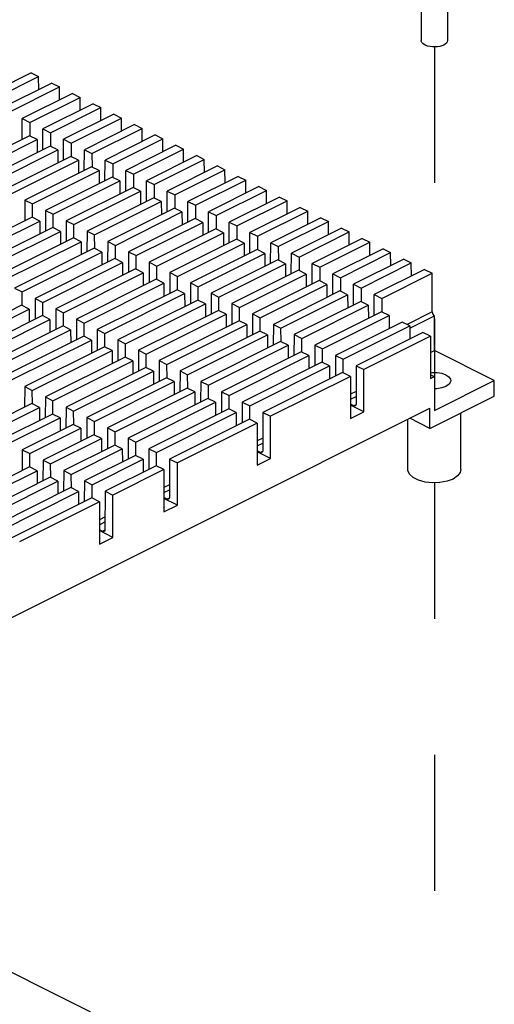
# Paper-space layout '005_EXP_CORICANT_PE_DRAWING_3_1' of a CAD drawing. Header units: millimetres. Extents: x 6 to 413, y 7 to 290.
# Tile 277 of 362: x 248 to 256, y 199 to 215. Entities that reach past the tile are written whole.
import ezdxf

# ---------------------------------------------------------------- set-up
doc = ezdxf.new("R2010")
doc.units = ezdxf.units.MM
doc.header["$LTSCALE"] = 23.1
doc.linetypes.add('DASHED', pattern=[0.2, 0.1, -0.1])
for name, color, linetype in [('000_OFFSET-LINES', 7, 'CONTINUOUS'), ('M2P5X17_BL235', 7, 'CONTINUOUS'), ('PCOM_B702_A__HEATSINK_BL253', 7, 'CONTINUOUS'), ('PCOM_B702_PCB_02_BL265', 7, 'CONTINUOUS')]:
    doc.layers.add(name, color=color, linetype=linetype)

# ---------------------------------------------------------------- blocks, each defined once
blk = doc.blocks.new('M2P5X17_BL235', base_point=(254.762, 216.534))
at = {"layer": 'M2P5X17_BL235', "color": 7, "linetype": 'Continuous'}
for p, q in [((254.421, 218.148), (254.445, 218.161)), ((254.445, 218.161), (254.448, 218.162)), ((254.448, 218.162), (254.501, 218.185)), ((254.635, 217.937), (254.635, 218.191)), ((254.762, 218.032), (254.762, 218.159)), ((254.889, 217.937), (254.889, 218.191)), ((254.267, 217.934), (254.267, 217.869)), ((254.635, 217.981), (254.668, 217.964)), ((254.856, 217.964), (254.889, 217.981)), ((254.932, 217.961), (254.953, 217.972)), ((255.189, 217.932), (255.162, 217.9)), ((255.257, 217.934), (255.257, 217.869)), ((254.274, 217.819), (254.267, 217.869)), ((254.267, 217.869), (254.27, 217.842)), ((254.267, 217.791), (254.267, 217.682)), ((254.294, 217.77), (254.274, 217.819)), ((255.079, 217.843), (255.076, 217.842)), ((255.257, 217.869), (255.251, 217.821)), ((255.257, 217.788), (255.257, 217.682)), ((254.222, 217.682), (254.222, 217.604)), ((255.112, 217.759), (255.109, 217.757)), ((255.11, 217.693), (255.112, 217.694)), ((255.302, 217.682), (255.302, 217.604)), ((254.537, 217.359), (254.537, 214.954)), ((254.987, 217.359), (254.987, 214.954))]:
    blk.add_line(p, q, dxfattribs=at)
for points in [[(254.267, 217.934), (254.273, 217.982), (254.292, 218.03), (254.325, 218.077), (254.374, 218.12), (254.435, 218.158)], [(254.342, 217.922), (254.331, 217.939), (254.323, 217.955), (254.317, 217.972), (254.314, 217.989), (254.313, 218.006), (254.315, 218.023), (254.32, 218.041), (254.327, 218.057), (254.337, 218.074), (254.349, 218.09), (254.364, 218.105), (254.381, 218.12), (254.4, 218.135), (254.421, 218.148)], [(254.435, 218.158), (254.508, 218.188), (254.588, 218.209), (254.672, 218.222), (254.758, 218.226), (254.844, 218.223), (254.928, 218.211), (255.007, 218.19), (255.081, 218.161), (255.145, 218.124), (255.195, 218.08), (255.23, 218.033), (255.25, 217.984), (255.257, 217.934)], [(254.501, 218.185), (254.562, 218.203), (254.627, 218.216), (254.695, 218.224), (254.765, 218.226), (254.835, 218.223), (254.903, 218.215), (254.968, 218.201), (255.028, 218.183)], [(254.571, 218.163), (254.55, 218.152), (254.529, 218.14), (254.507, 218.128)], [(254.507, 218.128), (254.549, 218.121), (254.592, 218.11), (254.635, 218.095)], [(254.635, 218.095), (254.592, 218.067), (254.55, 218.036), (254.507, 218)], [(254.635, 218.191), (254.614, 218.183), (254.592, 218.174), (254.571, 218.163)], [(254.762, 218.159), (254.742, 218.166), (254.719, 218.173), (254.693, 218.18), (254.665, 218.186), (254.635, 218.191)], [(254.889, 218.191), (254.859, 218.186), (254.831, 218.18), (254.805, 218.173), (254.782, 218.166), (254.762, 218.159)], [(255.017, 218.128), (254.985, 218.146), (254.953, 218.163), (254.921, 218.178), (254.889, 218.191)], [(254.889, 218.095), (254.909, 218.103), (254.932, 218.11), (254.958, 218.117), (254.986, 218.123), (255.017, 218.128)], [(255.017, 218), (254.986, 218.026), (254.958, 218.048), (254.932, 218.067), (254.909, 218.082), (254.889, 218.095)], [(255.028, 218.183), (255.081, 218.16), (255.126, 218.133), (255.163, 218.103), (255.189, 218.071), (255.205, 218.036), (255.211, 218.001), (255.205, 217.967), (255.189, 217.932)], [(254.385, 217.773), (254.342, 217.803), (254.308, 217.836), (254.283, 217.871), (254.27, 217.907), (254.267, 217.934)], [(254.507, 218), (254.541, 217.986), (254.574, 217.971)], [(254.574, 217.971), (254.605, 217.954), (254.635, 217.937)], [(254.635, 217.937), (254.669, 217.965), (254.701, 217.991)], [(254.701, 217.991), (254.733, 218.013), (254.762, 218.032)], [(254.762, 218.032), (254.784, 218.018), (254.804, 218.004)], [(254.804, 218.004), (254.823, 217.99), (254.841, 217.976), (254.858, 217.963), (254.874, 217.949), (254.889, 217.937)], [(254.889, 217.937), (254.91, 217.949), (254.932, 217.961)], [(254.953, 217.972), (254.974, 217.983), (254.995, 217.992), (255.017, 218)], [(255.257, 217.934), (255.257, 217.924), (255.248, 217.887), (255.229, 217.852), (255.199, 217.818)], [(254.222, 217.682), (254.225, 217.712), (254.24, 217.752), (254.267, 217.79)], [(254.267, 217.791), (254.27, 217.819), (254.273, 217.826)], [(254.412, 217.616), (254.364, 217.644), (254.324, 217.676), (254.295, 217.709), (254.276, 217.745), (254.267, 217.782), (254.267, 217.791)], [(254.27, 217.842), (254.284, 217.806), (254.308, 217.771), (254.342, 217.738), (254.386, 217.708)], [(255.089, 217.645), (255.016, 217.615), (254.936, 217.594), (254.852, 217.581), (254.766, 217.577), (254.68, 217.58), (254.596, 217.592), (254.517, 217.613), (254.443, 217.641), (254.379, 217.679), (254.329, 217.723), (254.294, 217.77)], [(254.409, 217.863), (254.389, 217.877), (254.371, 217.892), (254.356, 217.907), (254.342, 217.922)], [(255.109, 217.757), (255.052, 217.733), (254.99, 217.714), (254.922, 217.7), (254.85, 217.69), (254.777, 217.687), (254.703, 217.688), (254.631, 217.695), (254.561, 217.708), (254.496, 217.725), (254.437, 217.747), (254.385, 217.773)], [(255.076, 217.842), (255.056, 217.833), (255.036, 217.824), (255.012, 217.816), (254.987, 217.808), (254.959, 217.8), (254.93, 217.794), (254.9, 217.788), (254.868, 217.784), (254.835, 217.781), (254.802, 217.779), (254.768, 217.778), (254.734, 217.778), (254.7, 217.78), (254.667, 217.783), (254.634, 217.787), (254.602, 217.792), (254.57, 217.799), (254.54, 217.807), (254.51, 217.816), (254.482, 217.827), (254.456, 217.838), (254.431, 217.85), (254.409, 217.863)], [(255.257, 217.791), (255.254, 217.763), (255.24, 217.727), (255.216, 217.692), (255.181, 217.66), (255.137, 217.63), (255.085, 217.604), (255.026, 217.582), (254.96, 217.564), (254.891, 217.552), (254.818, 217.545), (254.744, 217.544), (254.671, 217.548), (254.599, 217.557), (254.531, 217.572), (254.468, 217.592), (254.412, 217.616)], [(255.162, 217.9), (255.125, 217.87), (255.079, 217.843)], [(255.251, 217.821), (255.232, 217.773), (255.199, 217.726), (255.15, 217.683), (255.089, 217.645)], [(255.112, 217.694), (255.16, 217.722), (255.199, 217.753), (255.229, 217.787), (255.248, 217.823), (255.257, 217.859), (255.257, 217.869)], [(255.199, 217.818), (255.16, 217.787), (255.112, 217.759)], [(255.251, 217.824), (255.257, 217.8), (255.257, 217.791)], [(255.255, 217.79), (255.272, 217.771), (255.293, 217.732), (255.302, 217.692), (255.302, 217.682)], [(254.38, 217.491), (254.327, 217.522), (254.284, 217.556), (254.252, 217.593), (254.231, 217.632), (254.222, 217.672), (254.222, 217.682)], [(254.222, 217.604), (254.222, 217.594), (254.231, 217.554), (254.252, 217.515), (254.284, 217.478), (254.327, 217.444), (254.38, 217.413)], [(254.267, 217.682), (254.267, 217.673), (254.275, 217.636), (254.294, 217.601), (254.324, 217.567), (254.364, 217.535), (254.412, 217.507)], [(255.302, 217.682), (255.299, 217.652), (255.284, 217.612), (255.257, 217.574), (255.219, 217.538), (255.171, 217.506), (255.114, 217.477), (255.05, 217.453), (254.978, 217.435), (254.902, 217.421), (254.823, 217.414), (254.742, 217.412), (254.662, 217.417), (254.584, 217.427), (254.51, 217.443), (254.442, 217.465), (254.38, 217.491)], [(254.386, 217.708), (254.438, 217.682), (254.497, 217.66), (254.562, 217.643), (254.632, 217.63), (254.704, 217.623), (254.778, 217.622), (254.851, 217.626), (254.923, 217.635), (254.991, 217.65), (255.053, 217.669), (255.11, 217.693)], [(254.412, 217.507), (254.468, 217.483), (254.531, 217.463), (254.599, 217.448), (254.67, 217.439), (254.743, 217.435), (254.817, 217.436), (254.89, 217.443), (254.96, 217.455), (255.025, 217.472), (255.085, 217.494), (255.137, 217.52), (255.181, 217.55), (255.216, 217.583), (255.24, 217.618), (255.254, 217.654), (255.257, 217.682)], [(254.978, 217.357), (255.049, 217.375), (255.114, 217.399), (255.171, 217.428), (255.219, 217.46), (255.257, 217.496), (255.283, 217.534), (255.298, 217.574), (255.302, 217.604)], [(254.38, 217.413), (254.441, 217.387), (254.51, 217.365)], [(254.51, 217.365), (254.584, 217.349), (254.662, 217.339), (254.742, 217.334), (254.823, 217.336), (254.902, 217.343), (254.978, 217.357)], [(254.921, 214.874), (254.889, 214.861), (254.853, 214.851), (254.813, 214.845), (254.772, 214.842), (254.731, 214.843), (254.69, 214.847), (254.652, 214.856), (254.618, 214.867), (254.589, 214.882), (254.565, 214.899), (254.549, 214.918), (254.539, 214.938), (254.537, 214.954)], [(254.987, 214.954), (254.987, 214.949), (254.981, 214.928), (254.968, 214.909), (254.948, 214.89), (254.921, 214.874)]]:
    blk.add_lwpolyline(points, dxfattribs=at)
blk = doc.blocks.new('PCOM_B702_A__HEATSINK_BL253', base_point=(243.689, 209.293))
at = {"layer": 'PCOM_B702_A__HEATSINK_BL253', "color": 7, "linetype": 'Continuous'}
for p, q in [((247.911, 214.403), (247.059, 213.976)), ((247.188, 213.912), (248.04, 214.338)), ((247.911, 214.403), (248.04, 214.338)), ((248.041, 214.116), (248.04, 214.338)), ((248.263, 214.227), (247.41, 213.8)), ((247.539, 213.736), (248.392, 214.162)), ((248.263, 214.227), (248.392, 214.162)), ((248.393, 213.94), (248.392, 214.162)), ((248.615, 214.051), (247.762, 213.625)), ((247.891, 213.56), (248.744, 213.986)), ((248.615, 214.051), (248.744, 213.986)), ((248.745, 213.764), (248.744, 213.986)), ((248.966, 213.875), (248.114, 213.449)), ((248.243, 213.384), (249.095, 213.811)), ((248.966, 213.875), (249.095, 213.811)), ((249.096, 213.589), (249.095, 213.811)), ((247.76, 213.272), (247.762, 213.625)), ((247.762, 213.625), (247.891, 213.56)), ((249.318, 213.699), (248.465, 213.273)), ((248.594, 213.208), (249.447, 213.635)), ((249.318, 213.699), (249.447, 213.635)), ((249.448, 213.413), (249.447, 213.635)), ((247.891, 213.56), (247.892, 213.33)), ((248.112, 213.096), (248.114, 213.449)), ((248.114, 213.449), (248.243, 213.384)), ((249.67, 213.524), (248.817, 213.097)), ((248.946, 213.033), (249.799, 213.459)), ((249.67, 213.524), (249.799, 213.459)), ((249.8, 213.237), (249.799, 213.459)), ((247.884, 213.334), (246.752, 212.768)), ((246.881, 212.703), (248.014, 213.27)), ((248.014, 213.27), (247.884, 213.334)), ((248.014, 213.27), (248.015, 213.048)), ((248.243, 213.384), (248.244, 213.155)), ((248.464, 212.92), (248.465, 213.273)), ((248.465, 213.273), (248.594, 213.208)), ((250.021, 213.348), (249.169, 212.921)), ((249.298, 212.857), (250.15, 213.283)), ((250.021, 213.348), (250.15, 213.283)), ((250.151, 213.061), (250.15, 213.283)), ((248.236, 213.158), (247.103, 212.592)), ((247.233, 212.527), (248.365, 213.094)), ((248.365, 213.094), (248.236, 213.158)), ((248.365, 213.094), (248.366, 212.872)), ((248.594, 213.208), (248.595, 212.979)), ((248.815, 212.745), (248.817, 213.097)), ((248.817, 213.097), (248.946, 213.033)), ((250.373, 213.172), (249.52, 212.745)), ((249.649, 212.681), (250.502, 213.107)), ((250.373, 213.172), (250.502, 213.107)), ((250.503, 212.885), (250.502, 213.107)), ((248.588, 212.983), (247.455, 212.416)), ((247.584, 212.352), (248.717, 212.918)), ((248.717, 212.918), (248.588, 212.983)), ((248.717, 212.918), (248.718, 212.696)), ((248.946, 213.033), (248.947, 212.803)), ((249.167, 212.569), (249.169, 212.921)), ((249.169, 212.921), (249.298, 212.857)), ((250.725, 212.996), (249.872, 212.57)), ((250.001, 212.505), (250.854, 212.931)), ((250.725, 212.996), (250.854, 212.931)), ((250.855, 212.709), (250.854, 212.931)), ((248.939, 212.807), (247.807, 212.24)), ((249.069, 212.742), (248.939, 212.807)), ((249.298, 212.857), (249.299, 212.627)), ((249.519, 212.393), (249.52, 212.745)), ((249.52, 212.745), (249.649, 212.681)), ((251.076, 212.82), (250.224, 212.394)), ((250.353, 212.329), (251.205, 212.756)), ((251.076, 212.82), (251.205, 212.756)), ((251.206, 212.534), (251.205, 212.756)), ((247.936, 212.176), (249.069, 212.742)), ((249.291, 212.631), (248.158, 212.064)), ((249.069, 212.742), (249.07, 212.52)), ((249.42, 212.566), (249.291, 212.631)), ((249.649, 212.681), (249.65, 212.451)), ((251.428, 212.644), (250.575, 212.218)), ((250.704, 212.153), (251.557, 212.58)), ((251.428, 212.644), (251.557, 212.58)), ((251.558, 212.358), (251.557, 212.58)), ((248.288, 212), (249.42, 212.566)), ((249.643, 212.455), (248.51, 211.889)), ((249.42, 212.566), (249.421, 212.344)), ((249.772, 212.391), (249.643, 212.455)), ((249.87, 212.217), (249.872, 212.57)), ((249.872, 212.57), (250.001, 212.505)), ((250.001, 212.505), (250.002, 212.275)), ((251.78, 212.469), (250.927, 212.042)), ((251.78, 212.469), (251.909, 212.404)), ((248.639, 211.824), (249.772, 212.391)), ((249.994, 212.279), (248.862, 211.713)), ((249.772, 212.391), (249.773, 212.168)), ((250.124, 212.215), (249.994, 212.279)), ((250.222, 212.041), (250.224, 212.394)), ((250.224, 212.394), (250.353, 212.329)), ((250.353, 212.329), (250.354, 212.1)), ((251.056, 211.978), (251.909, 212.404)), ((252.131, 212.293), (251.279, 211.866)), ((251.91, 212.182), (251.909, 212.404)), ((252.131, 212.293), (252.26, 212.228)), ((247.807, 212.24), (247.805, 211.888)), ((247.807, 212.24), (247.936, 212.176)), ((247.937, 211.946), (247.936, 212.176)), ((248.991, 211.648), (250.124, 212.215)), ((250.346, 212.103), (249.213, 211.537)), ((250.124, 212.215), (250.125, 211.993)), ((250.475, 212.039), (250.346, 212.103)), ((250.574, 211.866), (250.575, 212.218)), ((250.575, 212.218), (250.704, 212.153)), ((250.704, 212.153), (250.705, 211.924)), ((251.408, 211.802), (252.26, 212.228)), ((252.483, 212.117), (251.63, 211.691)), ((252.261, 212.006), (252.26, 212.228)), ((252.483, 212.117), (252.612, 212.052)), ((247.929, 211.95), (246.574, 211.272)), ((248.058, 211.885), (247.929, 211.95)), ((248.158, 212.064), (248.157, 211.712)), ((248.158, 212.064), (248.288, 212)), ((248.289, 211.77), (248.288, 212)), ((249.343, 211.472), (250.475, 212.039)), ((250.698, 211.928), (249.565, 211.361)), ((250.475, 212.039), (250.476, 211.817)), ((250.827, 211.863), (250.698, 211.928)), ((250.925, 211.69), (250.927, 212.042)), ((250.927, 212.042), (251.056, 211.978)), ((251.056, 211.978), (251.057, 211.748)), ((251.759, 211.626), (252.612, 212.052)), ((252.835, 211.941), (251.982, 211.515)), ((252.613, 211.83), (252.612, 212.052)), ((252.835, 211.941), (252.964, 211.877)), ((246.703, 211.208), (248.058, 211.885)), ((248.281, 211.774), (246.925, 211.096)), ((248.058, 211.885), (248.059, 211.663)), ((248.41, 211.71), (248.281, 211.774)), ((248.51, 211.889), (248.509, 211.536)), ((248.51, 211.889), (248.639, 211.824)), ((248.64, 211.595), (248.639, 211.824)), ((249.694, 211.297), (250.827, 211.863)), ((251.049, 211.752), (249.917, 211.185)), ((250.827, 211.863), (250.828, 211.641)), ((251.179, 211.687), (251.049, 211.752)), ((251.277, 211.514), (251.279, 211.866)), ((251.279, 211.866), (251.408, 211.802)), ((251.408, 211.802), (251.409, 211.572)), ((252.111, 211.45), (252.964, 211.877)), ((253.186, 211.765), (252.334, 211.339)), ((252.965, 211.654), (252.964, 211.877)), ((253.186, 211.765), (253.315, 211.701)), ((247.055, 211.032), (248.41, 211.71)), ((248.633, 211.598), (247.277, 210.921)), ((248.41, 211.71), (248.411, 211.488)), ((248.762, 211.534), (248.633, 211.598)), ((248.862, 211.713), (248.86, 211.36)), ((248.862, 211.713), (248.991, 211.648)), ((248.992, 211.419), (248.991, 211.648)), ((250.046, 211.121), (251.179, 211.687)), ((251.401, 211.576), (250.268, 211.01)), ((251.179, 211.687), (251.18, 211.465)), ((251.53, 211.511), (251.401, 211.576)), ((251.629, 211.338), (251.63, 211.691)), ((251.63, 211.691), (251.759, 211.626)), ((251.759, 211.626), (251.76, 211.396)), ((252.463, 211.274), (253.315, 211.701)), ((253.538, 211.589), (252.685, 211.163)), ((253.316, 211.479), (253.315, 211.701)), ((253.538, 211.589), (253.667, 211.525)), ((247.406, 210.856), (248.762, 211.534)), ((248.984, 211.422), (247.629, 210.745)), ((248.762, 211.534), (248.763, 211.312)), ((249.113, 211.358), (248.984, 211.422)), ((249.213, 211.537), (249.212, 211.185)), ((249.213, 211.537), (249.343, 211.472)), ((249.344, 211.243), (249.343, 211.472)), ((250.398, 210.945), (251.53, 211.511)), ((251.53, 211.511), (251.531, 211.289)), ((251.98, 211.162), (251.982, 211.515)), ((251.982, 211.515), (252.111, 211.45)), ((252.111, 211.45), (252.112, 211.221)), ((252.814, 211.099), (253.667, 211.525)), ((253.89, 211.414), (253.037, 210.987)), ((253.668, 211.303), (253.667, 211.525)), ((253.89, 211.414), (254.019, 211.349)), ((247.758, 210.68), (249.113, 211.358)), ((249.336, 211.247), (247.98, 210.569)), ((249.113, 211.358), (249.114, 211.136)), ((249.465, 211.182), (249.336, 211.247)), ((249.565, 211.361), (249.564, 211.009)), ((249.565, 211.361), (249.694, 211.297)), ((249.695, 211.067), (249.694, 211.297)), ((251.753, 211.4), (250.62, 210.834)), ((250.749, 210.769), (251.882, 211.336)), ((251.882, 211.336), (251.753, 211.4)), ((251.882, 211.336), (251.883, 211.114)), ((252.332, 210.986), (252.334, 211.339)), ((252.334, 211.339), (252.463, 211.274)), ((252.463, 211.274), (252.464, 211.045)), ((253.166, 210.923), (254.019, 211.349)), ((254.241, 211.238), (253.389, 210.811)), ((254.02, 211.127), (254.019, 211.349)), ((254.241, 211.238), (254.37, 211.173)), ((248.11, 210.504), (249.465, 211.182)), ((249.688, 211.071), (248.332, 210.393)), ((249.465, 211.182), (249.466, 210.96)), ((249.817, 211.006), (249.688, 211.071)), ((249.917, 211.185), (249.915, 210.833)), ((249.917, 211.185), (250.046, 211.121)), ((250.047, 210.891), (250.046, 211.121)), ((252.104, 211.224), (250.972, 210.658)), ((251.101, 210.593), (252.234, 211.16)), ((252.234, 211.16), (252.104, 211.224)), ((252.234, 211.16), (252.235, 210.938)), ((252.684, 210.811), (252.685, 211.163)), ((252.685, 211.163), (252.814, 211.099)), ((252.814, 211.099), (252.815, 210.869)), ((253.518, 210.747), (254.37, 211.173)), ((254.371, 210.951), (254.37, 211.173)), ((248.461, 210.328), (249.817, 211.006)), ((249.817, 211.006), (249.818, 210.784)), ((250.268, 211.01), (250.267, 210.657)), ((250.268, 211.01), (250.398, 210.945)), ((250.399, 210.715), (250.398, 210.945)), ((252.456, 211.049), (251.323, 210.482)), ((251.453, 210.418), (252.585, 210.984)), ((252.585, 210.984), (252.456, 211.049)), ((252.585, 210.984), (252.586, 210.762)), ((253.035, 210.635), (253.037, 210.987)), ((253.037, 210.987), (253.166, 210.923)), ((253.166, 210.923), (253.167, 210.693)), ((254.593, 211.062), (253.74, 210.636)), ((253.869, 210.571), (254.722, 210.997)), ((254.593, 211.062), (254.722, 210.997)), ((254.725, 210.341), (254.722, 210.997)), ((247.629, 210.745), (247.758, 210.68)), ((250.039, 210.895), (248.684, 210.217)), ((248.813, 210.153), (250.168, 210.83)), ((250.168, 210.83), (250.039, 210.895)), ((250.168, 210.83), (250.169, 210.608)), ((250.62, 210.834), (250.619, 210.481)), ((250.62, 210.834), (250.749, 210.769)), ((250.75, 210.54), (250.749, 210.769)), ((252.808, 210.873), (251.675, 210.306)), ((251.804, 210.242), (252.937, 210.808)), ((252.937, 210.808), (252.808, 210.873)), ((252.937, 210.808), (252.938, 210.586)), ((253.387, 210.459), (253.389, 210.811)), ((253.389, 210.811), (253.518, 210.747)), ((253.518, 210.747), (253.519, 210.517)), ((247.759, 210.451), (247.758, 210.68)), ((247.98, 210.569), (247.979, 210.216)), ((247.98, 210.569), (248.11, 210.504)), ((250.391, 210.719), (249.035, 210.041)), ((249.165, 209.977), (250.52, 210.655)), ((250.52, 210.655), (250.391, 210.719)), ((250.52, 210.655), (250.521, 210.433)), ((250.972, 210.658), (250.97, 210.305)), ((250.972, 210.658), (251.101, 210.593)), ((251.102, 210.364), (251.101, 210.593)), ((253.159, 210.697), (252.027, 210.13)), ((252.156, 210.066), (253.289, 210.632)), ((253.289, 210.632), (253.159, 210.697)), ((253.289, 210.632), (253.29, 210.41)), ((253.739, 210.283), (253.74, 210.636)), ((253.74, 210.636), (253.869, 210.571)), ((253.869, 210.571), (253.87, 210.341)), ((247.751, 210.454), (246.396, 209.777)), ((247.881, 210.39), (247.751, 210.454)), ((248.111, 210.275), (248.11, 210.504)), ((250.743, 210.543), (249.387, 209.866)), ((249.516, 209.801), (250.872, 210.479)), ((250.872, 210.479), (250.743, 210.543)), ((250.872, 210.479), (250.873, 210.257)), ((251.323, 210.482), (251.322, 210.13)), ((251.323, 210.482), (251.453, 210.418)), ((251.454, 210.188), (251.453, 210.418)), ((253.511, 210.521), (252.378, 209.955)), ((252.508, 209.89), (253.64, 210.456)), ((253.64, 210.456), (253.511, 210.521)), ((253.64, 210.456), (253.641, 210.234)), ((246.525, 209.712), (247.881, 210.39)), ((248.103, 210.278), (246.748, 209.601)), ((247.881, 210.39), (247.882, 210.168)), ((248.232, 210.214), (248.103, 210.278)), ((248.332, 210.393), (248.331, 210.041)), ((248.332, 210.393), (248.461, 210.328)), ((248.462, 210.099), (248.461, 210.328)), ((251.094, 210.368), (249.739, 209.69)), ((249.868, 209.625), (251.223, 210.303)), ((251.223, 210.303), (251.094, 210.368)), ((251.223, 210.303), (251.224, 210.081)), ((251.675, 210.306), (251.674, 209.954)), ((251.675, 210.306), (251.804, 210.242)), ((251.805, 210.012), (251.804, 210.242)), ((253.863, 210.345), (252.73, 209.779)), ((252.859, 209.714), (253.992, 210.281)), ((253.992, 210.281), (253.863, 210.345)), ((253.992, 210.281), (253.993, 210.059)), ((254.725, 210.341), (254.298, 210.128)), ((254.344, 210.067), (254.762, 210.276)), ((254.762, 209.684), (254.762, 210.276)), ((246.877, 209.536), (248.232, 210.214)), ((248.455, 210.103), (247.099, 209.425)), ((248.232, 210.214), (248.233, 209.992)), ((248.584, 210.038), (248.455, 210.103)), ((248.684, 210.217), (248.682, 209.865)), ((248.684, 210.217), (248.813, 210.153)), ((248.814, 209.923), (248.813, 210.153)), ((251.446, 210.192), (250.09, 209.514)), ((250.22, 209.449), (251.575, 210.127)), ((251.575, 210.127), (251.446, 210.192)), ((251.575, 210.127), (251.576, 209.905)), ((252.027, 210.13), (252.025, 209.778)), ((252.027, 210.13), (252.156, 210.066)), ((254.214, 210.169), (253.082, 209.603)), ((253.211, 209.538), (254.344, 210.105)), ((254.344, 210.105), (254.214, 210.169)), ((254.344, 210.105), (254.345, 209.883)), ((247.228, 209.36), (248.584, 210.038)), ((248.806, 209.927), (247.451, 209.249)), ((248.584, 210.038), (248.585, 209.816)), ((248.936, 209.862), (248.806, 209.927)), ((249.035, 210.041), (249.034, 209.689)), ((249.035, 210.041), (249.165, 209.977)), ((249.166, 209.747), (249.165, 209.977)), ((251.798, 210.016), (250.442, 209.338)), ((250.571, 209.274), (251.927, 209.951)), ((251.927, 209.951), (251.798, 210.016)), ((251.927, 209.951), (251.928, 209.729)), ((252.157, 209.836), (252.156, 210.066)), ((252.378, 209.955), (252.377, 209.602)), ((252.378, 209.955), (252.508, 209.89)), ((254.566, 209.994), (253.433, 209.427)), ((254.698, 209.927), (253.566, 209.361)), ((254.698, 209.927), (254.566, 209.994)), ((254.698, 209.927), (254.698, 209.21)), ((247.58, 209.185), (248.936, 209.862)), ((249.158, 209.751), (247.803, 209.073)), ((248.936, 209.862), (248.937, 209.64)), ((249.287, 209.686), (249.158, 209.751)), ((249.387, 209.866), (249.386, 209.513)), ((249.387, 209.866), (249.516, 209.801)), ((249.517, 209.571), (249.516, 209.801)), ((252.149, 209.84), (250.794, 209.162)), ((250.923, 209.098), (252.278, 209.776)), ((252.278, 209.776), (252.149, 209.84)), ((252.278, 209.776), (252.279, 209.553)), ((252.509, 209.66), (252.508, 209.89)), ((252.73, 209.779), (252.729, 209.426)), ((252.73, 209.779), (252.859, 209.714)), ((247.932, 209.009), (249.287, 209.686)), ((249.51, 209.575), (248.154, 208.897)), ((249.287, 209.686), (249.288, 209.464)), ((249.639, 209.511), (249.51, 209.575)), ((249.739, 209.69), (249.737, 209.337)), ((249.739, 209.69), (249.868, 209.625)), ((249.869, 209.396), (249.868, 209.625)), ((252.501, 209.664), (251.145, 208.986)), ((251.275, 208.922), (252.63, 209.6)), ((252.63, 209.6), (252.501, 209.664)), ((252.63, 209.6), (252.631, 209.378)), ((252.86, 209.485), (252.859, 209.714)), ((253.082, 209.603), (253.08, 209.251)), ((253.082, 209.603), (253.211, 209.538)), ((254.698, 209.652), (254.762, 209.684)), ((255.78, 209.175), (254.762, 209.684)), ((248.283, 208.833), (249.639, 209.511)), ((249.861, 209.399), (248.506, 208.722)), ((249.639, 209.511), (249.64, 209.289)), ((249.991, 209.335), (249.861, 209.399)), ((250.09, 209.514), (250.089, 209.161)), ((250.09, 209.514), (250.22, 209.449)), ((250.221, 209.22), (250.22, 209.449)), ((252.853, 209.488), (251.497, 208.811)), ((251.626, 208.746), (252.982, 209.424)), ((252.982, 209.424), (252.853, 209.488)), ((252.982, 209.424), (252.983, 209.202)), ((253.212, 209.309), (253.211, 209.538)), ((253.433, 209.427), (253.431, 208.774)), ((253.433, 209.427), (253.566, 209.361)), ((248.635, 208.657), (249.991, 209.335)), ((249.991, 209.335), (249.991, 209.113)), ((250.442, 209.338), (250.441, 208.986)), ((250.442, 209.338), (250.571, 209.274)), ((250.572, 209.044), (250.571, 209.274)), ((253.204, 209.313), (251.849, 208.635)), ((253.337, 209.247), (251.981, 208.569)), ((253.337, 209.247), (253.204, 209.313)), ((253.337, 209.247), (253.337, 208.529)), ((253.566, 208.644), (253.566, 209.361)), ((254.698, 209.274), (254.762, 209.242)), ((254.698, 209.21), (254.762, 209.242)), ((254.762, 209.242), (254.762, 208.665)), ((247.803, 209.073), (247.801, 208.721)), ((247.803, 209.073), (247.932, 209.009)), ((250.213, 209.224), (248.858, 208.546)), ((248.987, 208.481), (250.342, 209.159)), ((250.342, 209.159), (250.213, 209.224)), ((250.342, 209.159), (250.343, 208.937)), ((250.794, 209.162), (250.792, 208.81)), ((250.794, 209.162), (250.923, 209.098)), ((250.924, 208.868), (250.923, 209.098)), ((254.762, 208.665), (255.78, 209.175)), ((255.78, 208.91), (255.78, 209.175)), ((247.933, 208.779), (247.932, 209.009)), ((248.154, 208.897), (248.153, 208.545)), ((248.154, 208.897), (248.283, 208.833)), ((250.565, 209.048), (249.209, 208.37)), ((249.338, 208.305), (250.694, 208.983)), ((250.694, 208.983), (250.565, 209.048)), ((250.694, 208.983), (250.695, 208.761)), ((251.145, 208.986), (251.144, 208.634)), ((251.145, 208.986), (251.275, 208.922)), ((251.276, 208.692), (251.275, 208.922)), ((253.431, 208.991), (253.337, 208.943)), ((253.337, 208.859), (253.431, 208.906)), ((254.686, 208.362), (255.78, 208.91)), ((247.925, 208.783), (247.06, 208.35)), ((248.054, 208.718), (247.925, 208.783)), ((248.284, 208.603), (248.283, 208.833)), ((250.916, 208.872), (249.561, 208.194)), ((249.69, 208.13), (251.046, 208.807)), ((251.046, 208.807), (250.916, 208.872)), ((251.046, 208.807), (251.046, 208.585)), ((251.497, 208.811), (251.496, 208.458)), ((251.497, 208.811), (251.626, 208.746)), ((251.627, 208.517), (251.626, 208.746)), ((253.392, 208.746), (253.337, 208.774)), ((253.566, 208.644), (253.337, 208.759)), ((253.429, 208.764), (253.392, 208.746)), ((244.784, 203.754), (254.686, 208.705)), ((247.189, 208.286), (248.054, 208.718)), ((248.277, 208.607), (247.411, 208.174)), ((248.054, 208.718), (248.055, 208.496)), ((248.406, 208.542), (248.277, 208.607)), ((248.506, 208.722), (248.504, 208.369)), ((248.506, 208.722), (248.635, 208.657)), ((248.636, 208.427), (248.635, 208.657)), ((251.268, 208.696), (249.913, 208.018)), ((250.042, 207.954), (251.397, 208.632)), ((251.397, 208.632), (251.268, 208.696)), ((251.397, 208.632), (251.398, 208.409)), ((251.849, 208.635), (251.846, 207.981)), ((251.849, 208.635), (251.981, 208.569)), ((251.981, 207.852), (251.981, 208.569)), ((253.337, 208.529), (253.566, 208.644)), ((254.686, 208.362), (254.686, 208.705)), ((255.212, 207.663), (255.212, 208.625)), ((247.54, 208.11), (248.406, 208.542)), ((248.628, 208.431), (247.763, 207.998)), ((248.406, 208.542), (248.407, 208.32)), ((248.758, 208.367), (248.628, 208.431)), ((248.858, 208.546), (248.856, 208.193)), ((248.858, 208.546), (248.987, 208.481)), ((248.988, 208.252), (248.987, 208.481)), ((251.62, 208.52), (250.264, 207.842)), ((251.752, 208.454), (250.396, 207.776)), ((251.752, 208.454), (251.62, 208.52)), ((251.752, 208.454), (251.752, 207.737)), ((254.312, 207.663), (254.312, 208.518)), ((254.686, 208.362), (254.343, 208.534)), ((247.892, 207.934), (248.758, 208.367)), ((248.98, 208.255), (248.115, 207.823)), ((248.758, 208.367), (248.759, 208.145)), ((249.109, 208.191), (248.98, 208.255)), ((249.209, 208.37), (249.208, 208.018)), ((249.209, 208.37), (249.338, 208.305)), ((249.339, 208.076), (249.338, 208.305)), ((248.244, 207.758), (249.109, 208.191)), ((249.332, 208.08), (248.466, 207.647)), ((249.109, 208.191), (249.11, 207.969)), ((249.461, 208.015), (249.332, 208.08)), ((249.561, 208.194), (249.559, 207.842)), ((249.561, 208.194), (249.69, 208.13)), ((249.691, 207.9), (249.69, 208.13)), ((251.847, 208.199), (251.752, 208.151)), ((251.752, 208.066), (251.847, 208.114)), ((247.763, 207.998), (247.761, 207.646)), ((247.763, 207.998), (247.892, 207.934)), ((247.893, 207.704), (247.892, 207.934)), ((248.595, 207.582), (249.461, 208.015)), ((249.683, 207.904), (248.818, 207.471)), ((249.461, 208.015), (249.462, 207.793)), ((249.813, 207.839), (249.683, 207.904)), ((249.913, 208.018), (249.911, 207.666)), ((249.913, 208.018), (250.042, 207.954)), ((250.043, 207.724), (250.042, 207.954)), ((251.808, 207.954), (251.752, 207.982)), ((251.981, 207.852), (251.752, 207.966)), ((251.844, 207.972), (251.808, 207.954)), ((248.115, 207.823), (248.113, 207.47)), ((248.115, 207.823), (248.244, 207.758)), ((248.245, 207.528), (248.244, 207.758)), ((248.947, 207.406), (249.813, 207.839)), ((250.035, 207.728), (249.17, 207.295)), ((249.813, 207.839), (249.814, 207.617)), ((250.167, 207.662), (250.035, 207.728)), ((250.264, 207.842), (250.261, 207.189)), ((250.264, 207.842), (250.396, 207.776)), ((250.396, 207.059), (250.396, 207.776)), ((251.752, 207.737), (251.981, 207.852)), ((247.886, 207.708), (246.53, 207.03)), ((246.659, 206.966), (248.015, 207.644)), ((248.015, 207.644), (247.886, 207.708)), ((248.015, 207.644), (248.016, 207.421)), ((248.466, 207.647), (248.465, 207.294)), ((248.466, 207.647), (248.595, 207.582)), ((248.596, 207.353), (248.595, 207.582)), ((250.167, 207.662), (249.302, 207.229)), ((250.167, 207.662), (250.167, 206.945)), ((248.237, 207.532), (246.882, 206.854)), ((247.011, 206.79), (248.366, 207.468)), ((248.366, 207.468), (248.237, 207.532)), ((248.366, 207.468), (248.367, 207.246)), ((248.818, 207.471), (248.816, 207.119)), ((248.818, 207.471), (248.947, 207.406)), ((248.948, 207.177), (248.947, 207.406)), ((250.262, 207.406), (250.167, 207.359)), ((248.589, 207.356), (247.233, 206.679)), ((247.363, 206.614), (248.718, 207.292)), ((248.718, 207.292), (248.589, 207.356)), ((248.718, 207.292), (248.719, 207.07)), ((249.17, 207.295), (249.167, 206.642)), ((249.17, 207.295), (249.302, 207.229)), ((249.302, 206.512), (249.302, 207.229)), ((250.167, 207.274), (250.262, 207.321)), ((248.941, 207.181), (247.585, 206.503)), ((249.073, 207.115), (247.717, 206.437)), ((249.073, 207.115), (248.941, 207.181)), ((249.073, 207.115), (249.073, 206.397)), ((250.223, 207.162), (250.167, 207.189)), ((250.396, 207.059), (250.167, 207.174)), ((250.167, 206.945), (250.396, 207.059)), ((250.26, 207.18), (250.223, 207.162)), ((249.168, 206.859), (249.073, 206.811)), ((249.073, 206.727), (249.167, 206.774)), ((249.129, 206.614), (249.073, 206.642)), ((249.302, 206.512), (249.073, 206.627)), ((249.165, 206.632), (249.129, 206.614)), ((249.073, 206.397), (249.302, 206.512))]:
    blk.add_line(p, q, dxfattribs=at)
for points in [[(254.725, 210.341), (254.728, 210.322), (254.736, 210.303), (254.748, 210.287), (254.762, 210.276)], [(254.698, 209.309), (254.72, 209.312), (254.807, 209.312), (254.889, 209.299), (254.959, 209.273), (255.01, 209.238), (255.037, 209.197), (255.041, 209.175)], [(254.959, 209.076), (254.888, 209.05), (254.804, 209.037), (254.762, 209.037)], [(255.041, 209.175), (255.038, 209.153), (255.011, 209.112), (254.959, 209.076)], [(253.417, 208.745), (253.407, 208.742), (253.392, 208.746)], [(253.431, 208.774), (253.428, 208.757), (253.419, 208.746), (253.417, 208.745)], [(251.832, 207.952), (251.822, 207.95), (251.808, 207.954)], [(251.846, 207.981), (251.843, 207.965), (251.835, 207.954), (251.832, 207.952)], [(255.08, 207.503), (254.977, 207.465), (254.857, 207.443), (254.73, 207.438), (254.606, 207.451), (254.494, 207.482), (254.403, 207.527), (254.341, 207.583), (254.313, 207.645), (254.312, 207.662)], [(255.212, 207.663), (255.202, 207.616), (255.157, 207.555), (255.08, 207.503)], [(250.247, 207.16), (250.238, 207.158), (250.223, 207.162)], [(250.261, 207.189), (250.258, 207.173), (250.25, 207.162), (250.247, 207.16)], [(249.153, 206.613), (249.143, 206.61), (249.129, 206.614)], [(249.167, 206.642), (249.164, 206.625), (249.156, 206.614), (249.153, 206.613)]]:
    blk.add_lwpolyline(points, dxfattribs=at)
blk = doc.blocks.new('PCOM_B702_PCB_02_BL265', base_point=(243.689, 194.867))
at = {"layer": 'PCOM_B702_PCB_02_BL265', "color": 7, "linetype": 'Continuous'}
for p, q in [((231.597, 195.022), (243.688, 201.068)), ((243.688, 201.068), (251.651, 197.088)), ((251.893, 196.966), (252.768, 196.529)), ((253.546, 196.14), (255.78, 195.023)), ((231.597, 194.711), (231.597, 195.022)), ((243.689, 188.977), (231.597, 195.022)), ((255.78, 195.023), (243.689, 188.977)), ((255.78, 194.711), (255.78, 195.023)), ((243.689, 188.665), (231.597, 194.711)), ((255.78, 194.711), (243.689, 188.665)), ((243.689, 188.665), (243.689, 188.977))]:
    blk.add_line(p, q, dxfattribs=at)
for points in [[(243.445, 200.559), (243.448, 200.578), (243.471, 200.614), (243.516, 200.645), (243.577, 200.667), (243.649, 200.679), (243.724, 200.679), (243.798, 200.668), (243.86, 200.645)], [(243.516, 200.473), (243.471, 200.504), (243.448, 200.541), (243.445, 200.559)], [(243.931, 200.559), (243.928, 200.54), (243.905, 200.504), (243.861, 200.474), (243.8, 200.451), (243.728, 200.439), (243.652, 200.439), (243.579, 200.451), (243.516, 200.473)], [(243.86, 200.645), (243.905, 200.614), (243.928, 200.578), (243.931, 200.559)], [(245.148, 197.246), (245.09, 197.206), (245.06, 197.159), (245.056, 197.134)], [(245.686, 197.134), (245.682, 197.159), (245.652, 197.206), (245.594, 197.246), (245.514, 197.275), (245.42, 197.29), (245.322, 197.29), (245.228, 197.275), (245.148, 197.246)], [(245.056, 197.134), (245.06, 197.11), (245.09, 197.063), (245.148, 197.023), (245.228, 196.994), (245.322, 196.979), (245.42, 196.979), (245.514, 196.994), (245.594, 197.023)], [(245.594, 197.023), (245.652, 197.063), (245.682, 197.11), (245.686, 197.134)], [(232.372, 195.022), (232.375, 195.041), (232.398, 195.077), (232.443, 195.108), (232.504, 195.13), (232.576, 195.142), (232.651, 195.143), (232.725, 195.131), (232.787, 195.108)], [(232.444, 194.937), (232.399, 194.968), (232.375, 195.004), (232.372, 195.022)], [(232.858, 195.022), (232.855, 195.003), (232.832, 194.968), (232.788, 194.937), (232.727, 194.914), (232.655, 194.903), (232.579, 194.902), (232.506, 194.914), (232.444, 194.937)], [(232.787, 195.108), (232.832, 195.077), (232.855, 195.041), (232.858, 195.022)], [(254.519, 195.023), (254.522, 195.042), (254.545, 195.078), (254.589, 195.108), (254.651, 195.131), (254.722, 195.143), (254.798, 195.143), (254.871, 195.131), (254.934, 195.109)], [(254.59, 194.937), (254.545, 194.968), (254.522, 195.004), (254.519, 195.023)], [(255.005, 195.023), (255.002, 195.004), (254.979, 194.968), (254.934, 194.937), (254.873, 194.915), (254.802, 194.903), (254.726, 194.903), (254.653, 194.914), (254.59, 194.937)], [(254.934, 195.109), (254.979, 195.078), (255.002, 195.041), (255.005, 195.023)], [(243.65, 192.552), (243.646, 192.577), (243.616, 192.624), (243.558, 192.664), (243.478, 192.692), (243.384, 192.708), (243.286, 192.708), (243.192, 192.692), (243.112, 192.664)], [(243.112, 192.664), (243.054, 192.624), (243.024, 192.577), (243.02, 192.552)], [(243.02, 192.552), (243.024, 192.527), (243.054, 192.481), (243.112, 192.441), (243.192, 192.412), (243.286, 192.397), (243.384, 192.397), (243.478, 192.412), (243.558, 192.441)], [(243.558, 192.441), (243.616, 192.481), (243.646, 192.528), (243.65, 192.552)], [(242.046, 190.186), (242.049, 190.205), (242.072, 190.241), (242.116, 190.272), (242.178, 190.294), (242.249, 190.306), (242.325, 190.306), (242.398, 190.294), (242.461, 190.272)], [(242.117, 190.1), (242.072, 190.131), (242.049, 190.167), (242.046, 190.186)], [(242.532, 190.186), (242.529, 190.167), (242.506, 190.131), (242.461, 190.1), (242.4, 190.078), (242.329, 190.066), (242.253, 190.066), (242.18, 190.078), (242.117, 190.1)], [(242.461, 190.272), (242.506, 190.241), (242.529, 190.205), (242.532, 190.186)]]:
    blk.add_lwpolyline(points, dxfattribs=at)

psp = doc.layouts.new('005_EXP_CORICANT_PE_DRAWING_3_1')

# ---------------------------------------------------------------- linework, layer by layer
at = {"layer": '000_OFFSET-LINES', "color": 4, "linetype": 'DASHED'}
for p, q in [((254.762, 214.842), (254.762, 209.242)), ((254.762, 207.439), (254.762, 194.903))]:
    psp.add_line(p, q, dxfattribs=at)

# ---------------------------------------------------------------- block references
at = {"layer": 'M2P5X17_BL235'}
psp.add_blockref('M2P5X17_BL235', (254.762, 216.534), dxfattribs=at)
at = {"layer": 'PCOM_B702_A__HEATSINK_BL253'}
psp.add_blockref('PCOM_B702_A__HEATSINK_BL253', (243.689, 209.293), dxfattribs=at)
at = {"layer": 'PCOM_B702_PCB_02_BL265'}
psp.add_blockref('PCOM_B702_PCB_02_BL265', (243.689, 194.867), dxfattribs=at)

doc.saveas('drawing.dxf')
